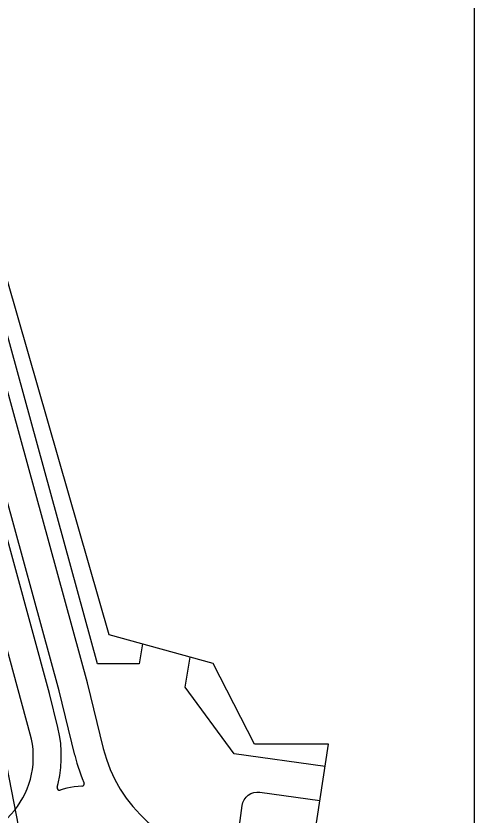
# Model space of a CAD drawing. Extents: x 419396 to 421519, y 4453567 to 4456767.
# Drawn here: x 421425.2 to 421518.6, y 4454826.5 to 4454989.4 of the extents above; entities that cross this region are included whole.
import ezdxf

# ---------------------------------------------------------------- set-up
doc = ezdxf.new("R2010")
doc.units = 0
for name, color, linetype in [('0_KADASTRO', 7, 'Continuous'), ('Level 28', 7, 'Continuous'), ('Level 29', 7, 'Continuous'), ('Level 62', 7, 'Continuous'), ('Level 9', 7, 'Continuous'), ('Y_Lejant', 7, 'Continuous')]:
    doc.layers.add(name, color=color, linetype=linetype)

msp = doc.modelspace()

# ---------------------------------------------------------------- linework, layer by layer
at = {"layer": '0_KADASTRO'}
msp.add_lwpolyline([(421297.61, 4454855.78), (421417.65, 4454865.27), (421429.39, 4454805.15), (421400.86, 4454807.28), (421374.76, 4454802.88), (421350.71, 4454801.96), (421332.63, 4454808.99), (421309.91, 4454834.93), (421299.79, 4454847.06)], close=True, dxfattribs=at)
msp.add_lwpolyline([(421297.61, 4454855.78), (421417.65, 4454865.27), (421429.39, 4454805.15), (421400.86, 4454807.28), (421374.76, 4454802.88), (421350.71, 4454801.96), (421332.63, 4454808.99), (421309.91, 4454834.93), (421299.79, 4454847.06)], close=True, dxfattribs=at)
at = {"layer": 'Level 28'}
for p, q in [((421450.33, 4454857.3), (421441.81, 4454857.3)), ((421469.68, 4454838.94), (421459.68, 4454852.59)), ((421472.1, 4454830.11), (421472.55, 4454830.53)), ((421472.55, 4454830.53), (421473.08, 4454830.86)), ((421473.08, 4454830.86), (421473.67, 4454831.07)), ((421473.67, 4454831.07), (421474.28, 4454831.17)), ((421474.28, 4454831.17), (421474.9, 4454831.14)), ((421474.91, 4454831.15), (421487.16, 4454829.43)), ((421471.32, 4454828.44), (421471.47, 4454829.04)), ((421471.47, 4454829.04), (421471.73, 4454829.61)), ((421471.73, 4454829.61), (421472.1, 4454830.11)), ((421470.75, 4454824.34), (421471.32, 4454828.44))]:
    msp.add_line(p, q, dxfattribs=at)
at = {"layer": 'Level 29'}
for p, q in [((421441.81, 4454857.3), (421411.95, 4454966.22)), ((421451.02, 4454861.37), (421450.34, 4454857.3)), ((421459.68, 4454852.59), (421460.71, 4454858.69)), ((421488.21, 4454836.36), (421469.69, 4454838.95))]:
    msp.add_line(p, q, dxfattribs=at)
at = {"layer": 'Level 62'}
for p, q in [((421432.06, 4454851.29), (421377.52, 4455050.31)), ((421433.99, 4454851.82), (421379.49, 4455050.65)), ((421439.78, 4454853.41), (421386.03, 4455049.48)), ((421428.12, 4454842.97), (421374.21, 4455040.42)), ((421443.01, 4454840.08), (421439.78, 4454853.41)), ((421437.18, 4454838.68), (421433.99, 4454851.82)), ((421433.74, 4454844.35), (421432.06, 4454851.29)), ((421434.08, 4454842.74), (421433.74, 4454844.35)), ((421434.31, 4454841.11), (421434.08, 4454842.74)), ((421434.43, 4454839.46), (421434.31, 4454841.11)), ((421434.44, 4454837.81), (421434.43, 4454839.46)), ((421437.18, 4454838.68), (421437.39, 4454837.87)), ((421434.34, 4454836.17), (421434.44, 4454837.81)), ((421437.39, 4454837.87), (421437.61, 4454837.06)), ((421437.61, 4454837.06), (421437.86, 4454836.27)), ((421434.13, 4454834.53), (421434.34, 4454836.17)), ((421437.86, 4454836.27), (421438.12, 4454835.47)), ((421438.12, 4454835.47), (421438.41, 4454834.69)), ((421433.81, 4454832.91), (421434.13, 4454834.53)), ((421438.41, 4454834.69), (421438.71, 4454833.91)), ((421438.71, 4454833.91), (421439.03, 4454833.14)), ((421433.61, 4454832.17), (421433.81, 4454832.91)), ((421436.33, 4454832.1), (421435.58, 4454831.95)), ((421437.09, 4454832.22), (421436.33, 4454832.1)), ((421437.85, 4454832.3), (421437.09, 4454832.22)), ((421438.61, 4454832.36), (421437.85, 4454832.3)), ((421438.68, 4454832.36), (421438.61, 4454832.36)), ((421439.03, 4454833.14), (421439.09, 4454833.01)), ((421434.84, 4454831.77), (421434.21, 4454831.59)), ((421435.58, 4454831.95), (421434.84, 4454831.77))]:
    msp.add_line(p, q, dxfattribs=at)
for centre, radius, start, end in [((421411.29, 4454838.36), 17.45, 266.8311, 15.3284), ((421471.4, 4454846.98), 29.22, 193.6521, 263.5442), ((421434.08, 4454832.05), 0.48, 165.0674, 286.05), ((421438.67, 4454832.82), 0.462, 271.6658, 24.0571)]:
    msp.add_arc(centre, radius, start, end, dxfattribs=at)
at = {"layer": 'Level 9'}
for p, q in [((421444.17, 4454863.26), (421391.68, 4455046.06)), ((421465.36, 4454857.41), (421444.17, 4454863.26)), ((421473.84, 4454840.97), (421465.36, 4454857.41)), ((421488.9, 4454840.97), (421473.84, 4454840.97)), ((421481.98, 4454795.02), (421488.9, 4454840.97))]:
    msp.add_line(p, q, dxfattribs=at)
at = {"layer": 'Y_Lejant'}
msp.add_lwpolyline([(420209.76, 4455704.6), (421518.56, 4455690.86), (421518.56, 4454302.65), (420195.09, 4454316.54)], close=True, dxfattribs=at)

doc.saveas('drawing.dxf')
